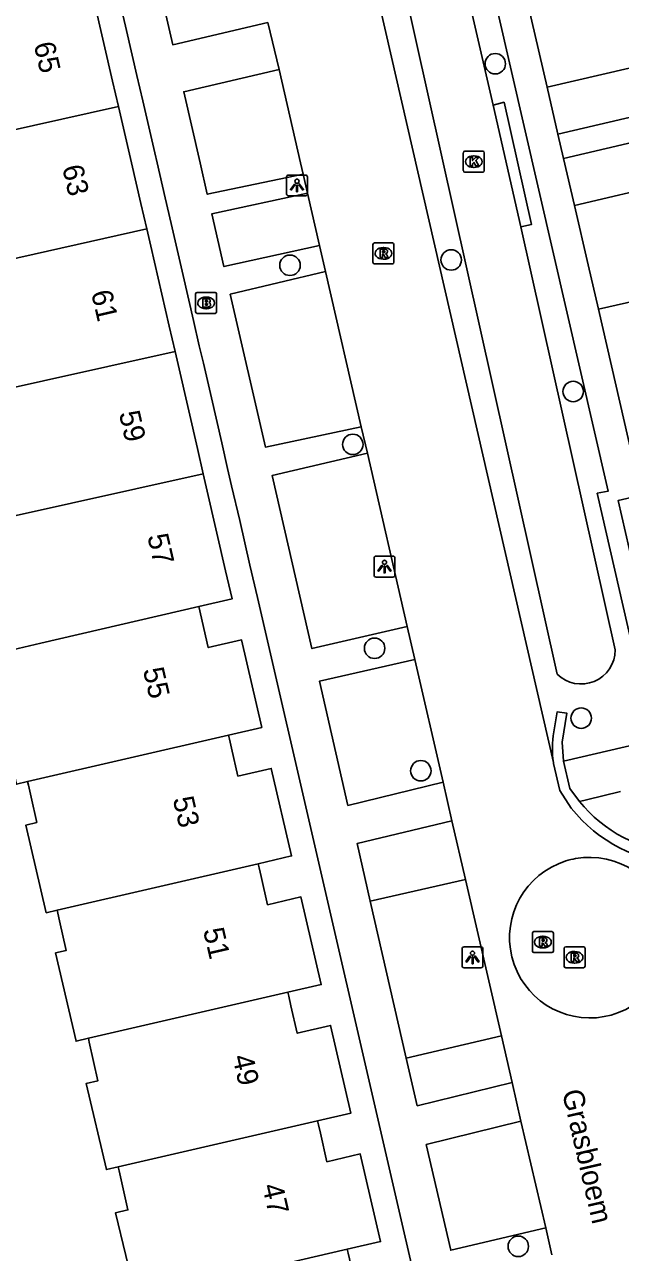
# Model space of a CAD drawing. Extents: x 156414 to 157775, y 382335 to 383765.
# Drawn here: x 157043.7 to 157072.2, y 383327.9 to 383386.6 of the extents above; entities that cross this region are included whole.
import ezdxf

# ---------------------------------------------------------------- set-up
doc = ezdxf.new("R2010")
doc.units = 0
for name, color, linetype in [('IMGEO_Boom', 7, 'Continuous'), ('IMGEO_Brandkraan', 7, 'Continuous'), ('IMGEO_Greppel_droge_sloot', 7, 'Continuous'), ('IMGEO_Haag', 7, 'Continuous'), ('IMGEO_Kolk', 7, 'Continuous'), ('IMGEO_Lichtpunt', 7, 'Continuous'), ('IMGEO_Muur', 7, 'Continuous'), ('IMGEO_Openbare_ruimte_label', 7, 'Continuous'), ('IMGEO_Pand', 7, 'Continuous'), ('IMGEO_Pand_nummerreeks', 7, 'Continuous'), ('IMGEO_Pand_overbouw', 7, 'Continuous'), ('IMGEO_Parkeervlak_open', 7, 'Continuous'), ('IMGEO_Rijbaan_lokaal_gesloten', 7, 'Continuous'), ('IMGEO_Rijbaan_lokaal_open', 7, 'Continuous'), ('IMGEO_Rioolput', 7, 'Continuous'), ('IMGEO_Voetpad_open', 7, 'Continuous')]:
    doc.layers.add(name, color=color, linetype=linetype)

msp = doc.modelspace()

# ---------------------------------------------------------------- linework, layer by layer
at = {"layer": 'IMGEO_Boom'}
for centre in [(157066.187, 383384.681), (157064.082, 383375.311), (157056.376, 383375.056), (157069.91, 383369.028), (157059.377, 383366.501), (157060.42, 383356.764), (157070.294, 383353.427), (157062.63, 383350.914), (157067.286, 383328.2)]:
    msp.add_circle(centre, 0.489, dxfattribs=at)
at = {"layer": 'IMGEO_Brandkraan'}
for p, q in [((157051.868, 383372.834), (157051.868, 383373.686)), ((157051.943, 383373.76), (157052.795, 383373.76)), ((157052.356, 383373.54), (157052.381, 383373.54)), ((157052.869, 383373.686), (157052.869, 383372.834)), ((157052.795, 383372.76), (157051.943, 383372.76)), ((157052.379, 383372.98), (157052.354, 383372.98))]:
    msp.add_line(p, q, dxfattribs=at)
for points in [[(157051.868, 383372.834), (157051.868, 383373.686)], [(157051.943, 383373.76), (157052.795, 383373.76)], [(157052.216, 383373.46), (157052.216, 383373.06), (157052.429, 383373.06)], [(157052.447, 383373.46), (157052.216, 383373.46)], [(157052.395, 383373.379), (157052.341, 383373.379), (157052.341, 383373.303)], [(157052.869, 383373.686), (157052.869, 383372.834)], [(157052.795, 383372.76), (157051.943, 383372.76)], [(157052.341, 383373.303), (157052.394, 383373.303)], [(157052.403, 383373.227), (157052.341, 383373.227), (157052.341, 383373.146)], [(157052.341, 383373.146), (157052.403, 383373.146)]]:
    msp.add_lwpolyline(points, dxfattribs=at)
for centre, radius, start, end in [((157051.945, 383373.684), 0.0765, 91.55205, 178.44795), ((157051.945, 383373.684), 0.0765, 91.55205, 178.44795), ((157052.396, 383373.341), 0.0379, 267.82845, 90.93552), ((157052.451, 383373.315), 0.145, 59.4692, 91.53667), ((157052.476, 383373.362), 0.0922, 285.51372, 58.15012), ((157052.793, 383373.684), 0.0765, 1.55205, 88.44795), ((157052.793, 383373.684), 0.0765, 1.55205, 88.44795), ((157051.945, 383372.836), 0.0765, 181.55205, 268.44795), ((157051.945, 383372.836), 0.0765, 181.55205, 268.44795), ((157052.404, 383373.186), 0.0404, 269.87594, 90.50774), ((157052.435, 383373.311), 0.251, 268.66757, 293.53466), ((157052.481, 383373.17), 0.105, 301.31148, 78.98903), ((157052.793, 383372.836), 0.0765, 271.55205, 358.44795), ((157052.793, 383372.836), 0.0765, 271.55205, 358.44795)]:
    msp.add_arc(centre, radius, start, end, dxfattribs=at)
for centre, major_axis, ratio, start_param, end_param in [((157052.355, 383373.26), (-0.387, 0.002), 0.722429, 4.712389, 7.853982), ((157052.38, 383373.26), (-0.39, 0.002), 0.717154, 1.570796, 4.712389)]:
    msp.add_ellipse(centre, major_axis=major_axis, ratio=ratio, start_param=start_param, end_param=end_param, dxfattribs=at)
at = {"layer": 'IMGEO_Greppel_droge_sloot'}
for points in [[(157069.149, 383355.533), (157059.293, 383399.694), (157062.038, 383400.248), (157066.082, 383382.7)], [(157067.412, 383376.897), (157066.082, 383382.7)], [(157067.412, 383376.897), (157071.917, 383356.685)]]:
    msp.add_lwpolyline(points, dxfattribs=at)
msp.add_arc((157070.296, 383356.679), 1.621, 224.96916, 0.22353, dxfattribs=at)
at = {"layer": 'IMGEO_Haag'}
msp.add_lwpolyline([(157066.082, 383382.7), (157066.606, 383382.846), (157067.922, 383377.011), (157067.412, 383376.897)], dxfattribs=at)
at = {"layer": 'IMGEO_Kolk'}
for p, q in [((157064.66, 383379.579), (157064.66, 383380.431)), ((157064.735, 383380.505), (157065.587, 383380.505)), ((157065.661, 383380.431), (157065.661, 383379.579)), ((157065.148, 383380.285), (157065.173, 383380.285)), ((157065.587, 383379.505), (157064.735, 383379.505)), ((157065.171, 383379.725), (157065.146, 383379.725))]:
    msp.add_line(p, q, dxfattribs=at)
for points in [[(157064.66, 383379.579), (157064.66, 383380.431)], [(157064.735, 383380.505), (157065.587, 383380.505)], [(157065.661, 383380.431), (157065.661, 383379.579)], [(157064.981, 383380.205), (157065.104, 383380.205), (157065.104, 383380.054), (157065.234, 383380.205), (157065.398, 383380.205), (157065.252, 383380.054), (157065.405, 383379.805), (157065.253, 383379.805), (157065.168, 383379.969), (157065.104, 383379.902), (157065.104, 383379.805), (157064.981, 383379.805), (157064.981, 383380.205)], [(157065.587, 383379.505), (157064.735, 383379.505)]]:
    msp.add_lwpolyline(points, dxfattribs=at)
for centre, start, end in [((157064.737, 383380.429), 91.55205, 178.44795), ((157064.737, 383380.429), 91.55205, 178.44795), ((157065.585, 383380.429), 1.55205, 88.44795), ((157065.585, 383380.429), 1.55205, 88.44795), ((157064.737, 383379.581), 181.55205, 268.44795), ((157064.737, 383379.581), 181.55205, 268.44795), ((157065.585, 383379.581), 271.55205, 358.44795), ((157065.585, 383379.581), 271.55205, 358.44795)]:
    msp.add_arc(centre, 0.0765, start, end, dxfattribs=at)
for centre, major_axis, ratio, start_param, end_param in [((157065.147, 383380.005), (-0.387, 0.002), 0.722429, 4.712389, 7.853982), ((157065.172, 383380.005), (-0.39, 0.002), 0.717154, 1.570796, 4.712389)]:
    msp.add_ellipse(centre, major_axis=major_axis, ratio=ratio, start_param=start_param, end_param=end_param, dxfattribs=at)
at = {"layer": 'IMGEO_Lichtpunt'}
for p, q in [((157056.212, 383379.272), (157056.212, 383378.465)), ((157056.212, 383379.272), (157056.212, 383378.465)), ((157057.114, 383379.367), (157056.306, 383379.367)), ((157057.114, 383379.367), (157056.306, 383379.367)), ((157057.208, 383378.465), (157057.208, 383379.272)), ((157057.208, 383378.465), (157057.208, 383379.272)), ((157056.306, 383378.371), (157057.114, 383378.371)), ((157056.306, 383378.371), (157057.114, 383378.371)), ((157060.395, 383361.069), (157060.395, 383360.262)), ((157060.395, 383361.069), (157060.395, 383360.262)), ((157061.297, 383361.164), (157060.489, 383361.164)), ((157061.297, 383361.164), (157060.489, 383361.164)), ((157061.391, 383360.262), (157061.391, 383361.069)), ((157061.391, 383360.262), (157061.391, 383361.069)), ((157060.489, 383360.168), (157061.297, 383360.168)), ((157060.489, 383360.168), (157061.297, 383360.168)), ((157064.6, 383342.404), (157064.6, 383341.597)), ((157064.6, 383342.404), (157064.6, 383341.597)), ((157065.502, 383342.499), (157064.694, 383342.499)), ((157065.502, 383342.499), (157064.694, 383342.499)), ((157065.596, 383341.597), (157065.596, 383342.404)), ((157065.596, 383341.597), (157065.596, 383342.404)), ((157064.694, 383341.503), (157065.502, 383341.503)), ((157064.694, 383341.503), (157065.502, 383341.503))]:
    msp.add_line(p, q, dxfattribs=at)
for points in [[(157056.586, 383378.936), (157056.625, 383378.908), (157056.437, 383378.646), (157056.399, 383378.673), (157056.586, 383378.936)], [(157056.688, 383378.888), (157056.735, 383378.888), (157056.735, 383378.566), (157056.688, 383378.566), (157056.688, 383378.888)], [(157056.798, 383378.908), (157056.836, 383378.935), (157057.023, 383378.673), (157056.984, 383378.645), (157056.798, 383378.908)], [(157060.769, 383360.733), (157060.808, 383360.705), (157060.62, 383360.443), (157060.582, 383360.47), (157060.769, 383360.733)], [(157060.871, 383360.685), (157060.918, 383360.685), (157060.918, 383360.363), (157060.871, 383360.363), (157060.871, 383360.685)], [(157060.981, 383360.705), (157061.019, 383360.732), (157061.206, 383360.47), (157061.167, 383360.442), (157060.981, 383360.705)], [(157064.974, 383342.068), (157065.013, 383342.04), (157064.825, 383341.778), (157064.787, 383341.805), (157064.974, 383342.068)], [(157065.076, 383342.02), (157065.123, 383342.02), (157065.123, 383341.698), (157065.076, 383341.698), (157065.076, 383342.02)], [(157065.186, 383342.04), (157065.224, 383342.067), (157065.411, 383341.805), (157065.372, 383341.777), (157065.186, 383342.04)]]:
    msp.add_lwpolyline(points, dxfattribs=at)
for centre in [(157056.711, 383379.07), (157060.894, 383360.867), (157065.099, 383342.202)]:
    msp.add_circle(centre, 0.0994, dxfattribs=at)
for centre, start, end in [((157056.306, 383379.272), 90, 180), ((157056.306, 383379.272), 90, 180), ((157057.114, 383379.272), 0, 90), ((157057.114, 383379.272), 0, 90), ((157056.306, 383378.465), 180, 270), ((157056.306, 383378.465), 180, 270), ((157057.114, 383378.465), 270, 0), ((157057.114, 383378.465), 270, 360), ((157060.489, 383361.069), 90, 180), ((157060.489, 383361.069), 90, 180), ((157061.297, 383361.069), 0, 90), ((157061.297, 383361.069), 0, 90), ((157060.489, 383360.262), 180, 270), ((157060.489, 383360.262), 180, 270), ((157061.297, 383360.262), 270, 0), ((157061.297, 383360.262), 270, 360), ((157064.694, 383342.404), 90, 180), ((157064.694, 383342.404), 90, 180), ((157065.502, 383342.404), 0, 90), ((157065.502, 383342.404), 0, 90), ((157064.694, 383341.597), 180, 270), ((157064.694, 383341.597), 180, 270), ((157065.502, 383341.597), 270, 0), ((157065.502, 383341.597), 270, 360)]:
    msp.add_arc(centre, 0.0946, start, end, dxfattribs=at)
at = {"layer": 'IMGEO_Muur'}
for points in [[(157067.52, 383388.515), (157068.667, 383383.561)], [(157069.173, 383381.318), (157069.446, 383380.149)], [(157069.972, 383377.91), (157070.629, 383375.084)], [(157070.629, 383375.084), (157071.117, 383372.956)]]:
    msp.add_lwpolyline(points, dxfattribs=at)
at = {"layer": 'IMGEO_Pand'}
for points in [[(157046.83, 383388.482), (157047.021, 383387.654), (157047.899, 383383.854), (157048.18, 383382.636)], [(157068.667, 383383.561), (157077.598, 383385.638), (157078.271, 383382.77)], [(157075.715, 383382.182), (157075.578, 383382.807), (157069.173, 383381.318), (157068.667, 383383.561)], [(157038.683, 383380.515), (157048.18, 383382.636)], [(157048.18, 383382.636), (157048.372, 383381.808), (157048.802, 383379.945), (157049.249, 383378.008), (157049.531, 383376.79)], [(157069.972, 383377.91), (157069.446, 383380.149), (157075.833, 383381.649), (157075.715, 383382.182)], [(157078.919, 383380.011), (157069.972, 383377.91)], [(157040.292, 383373.515), (157040.027, 383374.667), (157049.531, 383376.79)], [(157049.531, 383376.79), (157049.722, 383375.962), (157050.602, 383372.152), (157050.882, 383370.944)], [(157080.66, 383373.21), (157077.239, 383372.428), (157076.822, 383374.251), (157071.117, 383372.956)], [(157074.604, 383357.838), (157073.868, 383361.03), (157073.165, 383364.077), (157071.117, 383372.956)], [(157050.882, 383370.944), (157041.371, 383368.82)], [(157050.882, 383370.944), (157051.075, 383370.106), (157051.953, 383366.306), (157052.234, 383365.088)], [(157052.234, 383365.088), (157042.715, 383362.973), (157042.983, 383361.81), (157040.404, 383361.211)], [(157052.234, 383365.088), (157052.426, 383364.26), (157053.301, 383360.47), (157053.613, 383359.121), (157052.015, 383358.752)], [(157042.289, 383356.506), (157044.464, 383357.008), (157052.015, 383358.752)], [(157052.015, 383358.752), (157052.063, 383358.545), (157052.175, 383358.058), (157052.467, 383356.795), (157054.065, 383357.164), (157055.031, 383352.982), (157053.433, 383352.613)], [(157043.836, 383350.396), (157043.303, 383350.273), (157042.331, 383354.451), (157042.795, 383354.572), (157042.337, 383356.324), (157042.289, 383356.506)], [(157043.836, 383350.396), (157053.433, 383352.613)], [(157053.433, 383352.613), (157053.478, 383352.42), (157053.577, 383351.993), (157053.886, 383350.656), (157055.484, 383351.025), (157056.449, 383346.844), (157054.852, 383346.475)], [(157045.252, 383344.257), (157044.729, 383344.136), (157043.756, 383348.318), (157044.278, 383348.444), (157044.003, 383349.657), (157043.874, 383350.226), (157043.836, 383350.396)], [(157054.852, 383346.475), (157045.252, 383344.257)], [(157054.852, 383346.475), (157054.897, 383346.282), (157054.993, 383345.866), (157055.304, 383344.518), (157056.902, 383344.887), (157057.868, 383340.705), (157056.27, 383340.336)], [(157046.742, 383338.135), (157046.155, 383337.999), (157045.176, 383342.214), (157045.688, 383342.333), (157045.366, 383343.754), (157045.284, 383344.115), (157045.252, 383344.257)], [(157046.742, 383338.135), (157056.27, 383340.336)], [(157056.27, 383340.336), (157056.315, 383340.143), (157056.422, 383339.679), (157056.722, 383338.38), (157058.32, 383338.749), (157059.287, 383334.566), (157057.689, 383334.197)], [(157048.163, 383331.997), (157047.606, 383331.868), (157046.635, 383335.973), (157047.201, 383336.107), (157046.784, 383337.948), (157046.742, 383338.135)], [(157057.689, 383334.197), (157048.163, 383331.997)], [(157057.689, 383334.197), (157057.733, 383334.005), (157057.827, 383333.6), (157058.141, 383332.241), (157059.738, 383332.611), (157060.705, 383328.428), (157059.107, 383328.059)], [(157049.584, 383325.859), (157049.026, 383325.73), (157048.042, 383329.801), (157048.63, 383329.943), (157048.206, 383331.809), (157048.163, 383331.997)], [(157049.584, 383325.859), (157059.107, 383328.059)], [(157059.107, 383328.059), (157059.151, 383327.867), (157059.214, 383327.597), (157059.559, 383326.103), (157061.157, 383326.472), (157062.123, 383322.289), (157060.526, 383321.92)]]:
    msp.add_lwpolyline(points, dxfattribs=at)
at = {"layer": 'IMGEO_Pand_overbouw'}
msp.add_lwpolyline([(157073.165, 383364.077), (157072.053, 383363.817), (157072.758, 383360.767), (157073.868, 383361.03)], close=True, dxfattribs=at)
at = {"layer": 'IMGEO_Parkeervlak_open'}
for points in [[(157064.756, 383345.716), (157060.216, 383344.687)], [(157066.48, 383338.249), (157061.936, 383337.193)]]:
    msp.add_lwpolyline(points, dxfattribs=at)
at = {"layer": 'IMGEO_Rijbaan_lokaal_gesloten'}
for points in [[(157068.965, 383351.304), (157057.042, 383403.241)], [(157055.325, 383386.654), (157055.857, 383384.401)], [(157055.857, 383384.401), (157056.883, 383379.945), (157057.006, 383379.412)], [(157057.006, 383379.412), (157057.216, 383378.497)], [(157057.216, 383378.497), (157057.789, 383376.007)], [(157057.789, 383376.007), (157058.076, 383374.761)], [(157058.076, 383374.761), (157059.783, 383367.347)], [(157059.783, 383367.347), (157060.076, 383366.075)], [(157060.076, 383366.075), (157061.979, 383357.804)], [(157061.979, 383357.804), (157062.343, 383356.225)], [(157062.343, 383356.225), (157063.692, 383350.363)], [(157069.817, 383349.131), (157069.274, 383349.964), (157068.975, 383351.263), (157068.965, 383351.304)], [(157063.692, 383350.363), (157064.107, 383348.527)], [(157064.107, 383348.527), (157064.756, 383345.716)], [(157064.756, 383345.716), (157066.48, 383338.249)], [(157066.48, 383338.249), (157066.992, 383336.032)], [(157066.992, 383336.032), (157067.412, 383334.178)], [(157067.412, 383334.178), (157068.596, 383329.079)], [(157068.596, 383329.079), (157068.893, 383327.802)]]:
    msp.add_lwpolyline(points, dxfattribs=at)
msp.add_arc((157075.268, 383353.419), 6.935, 218.18764, 267.9267, dxfattribs=at)
at = {"layer": 'IMGEO_Rijbaan_lokaal_open'}
for points in [[(157069.447, 383351.373), (157069.384, 383352.277), (157069.612, 383353.662), (157069.149, 383353.735), (157068.982, 383352.768)], [(157069.447, 383351.373), (157069.746, 383350.074), (157070.204, 383349.447)], [(157071.722, 383339.247), (157071.394, 383339.171)]]:
    msp.add_lwpolyline(points, dxfattribs=at)
for centre, radius, start, end in [((157073.604, 383351.982), 4.688, 170.35117, 188.31825), ((157075.456, 383353.734), 6.779, 219.22229, 265.53291), ((157070.706, 383342.944), 3.836, 107.36875, 280.33349), ((157070.666, 383343.066), 3.708, 99.92281, 107.33822), ((157070.696, 383342.942), 3.835, 285.5165, 100.04894)]:
    msp.add_arc(centre, radius, start, end, dxfattribs=at)
at = {"layer": 'IMGEO_Rioolput'}
for p, q in [((157060.342, 383375.2), (157060.342, 383376.052)), ((157060.417, 383376.126), (157061.269, 383376.126)), ((157060.83, 383375.906), (157060.855, 383375.906)), ((157061.343, 383376.052), (157061.343, 383375.2)), ((157061.269, 383375.126), (157060.417, 383375.126)), ((157060.853, 383375.346), (157060.828, 383375.346)), ((157067.962, 383342.304), (157067.962, 383343.156)), ((157068.037, 383343.23), (157068.889, 383343.23)), ((157068.45, 383343.01), (157068.475, 383343.01)), ((157068.963, 383343.156), (157068.963, 383342.304)), ((157068.473, 383342.45), (157068.448, 383342.45)), ((157069.476, 383341.578), (157069.476, 383342.43)), ((157069.551, 383342.504), (157070.403, 383342.504)), ((157069.964, 383342.284), (157069.989, 383342.284)), ((157070.477, 383342.43), (157070.477, 383341.578)), ((157068.889, 383342.23), (157068.037, 383342.23)), ((157069.987, 383341.724), (157069.962, 383341.724)), ((157070.403, 383341.504), (157069.551, 383341.504))]:
    msp.add_line(p, q, dxfattribs=at)
for points in [[(157060.342, 383375.2), (157060.342, 383376.052)], [(157060.417, 383376.126), (157061.269, 383376.126)], [(157060.931, 383375.824), (157060.679, 383375.826), (157060.679, 383375.426)], [(157060.857, 383375.745), (157060.803, 383375.745), (157060.803, 383375.664)], [(157060.803, 383375.664), (157060.855, 383375.664)], [(157061.343, 383376.052), (157061.343, 383375.2)], [(157061.269, 383375.126), (157060.417, 383375.126)], [(157060.679, 383375.426), (157060.803, 383375.426), (157060.803, 383375.588), (157060.814, 383375.588)], [(157060.861, 383375.559), (157060.932, 383375.426), (157061.072, 383375.426), (157061.007, 383375.552)], [(157067.962, 383342.304), (157067.962, 383343.156)], [(157068.037, 383343.23), (157068.889, 383343.23)], [(157068.551, 383342.928), (157068.299, 383342.93), (157068.299, 383342.53)], [(157068.477, 383342.849), (157068.423, 383342.849), (157068.423, 383342.768)], [(157068.963, 383343.156), (157068.963, 383342.304)], [(157068.299, 383342.53), (157068.423, 383342.53), (157068.423, 383342.692), (157068.434, 383342.692)], [(157068.423, 383342.768), (157068.475, 383342.768)], [(157068.481, 383342.663), (157068.552, 383342.53), (157068.692, 383342.53), (157068.627, 383342.656)], [(157069.476, 383341.578), (157069.476, 383342.43)], [(157069.551, 383342.504), (157070.403, 383342.504)], [(157070.477, 383342.43), (157070.477, 383341.578)], [(157068.889, 383342.23), (157068.037, 383342.23)], [(157070.065, 383342.202), (157069.813, 383342.204), (157069.813, 383341.804)], [(157069.813, 383341.804), (157069.937, 383341.804), (157069.937, 383341.966), (157069.948, 383341.966)], [(157069.991, 383342.123), (157069.937, 383342.123), (157069.937, 383342.042)], [(157069.937, 383342.042), (157069.989, 383342.042)], [(157069.995, 383341.937), (157070.066, 383341.804), (157070.206, 383341.804), (157070.141, 383341.93)], [(157070.403, 383341.504), (157069.551, 383341.504)]]:
    msp.add_lwpolyline(points, dxfattribs=at)
for centre, radius, start, end in [((157060.419, 383376.05), 0.0765, 91.55205, 178.44795), ((157060.419, 383376.05), 0.0765, 91.55205, 178.44795), ((157060.839, 383375.853), 0.19, 274.7715, 282.96867), ((157060.863, 383375.649), 0.0964, 77.00612, 93.18647), ((157060.877, 383375.706), 0.0378, 276.66336, 79.67722), ((157060.93, 383375.714), 0.109, 350.36119, 89.41601), ((157060.928, 383375.714), 0.112, 277.58423, 350.98172), ((157061.267, 383376.05), 0.0765, 1.55205, 88.44795), ((157061.267, 383376.05), 0.0765, 1.55205, 88.44795), ((157060.419, 383375.202), 0.0765, 181.55205, 268.44795), ((157060.419, 383375.202), 0.0765, 181.55205, 268.44795), ((157060.813, 383375.535), 0.0533, 26.02933, 88.69889), ((157060.912, 383375.499), 0.108, 29.51342, 73.79051), ((157061.267, 383375.202), 0.0765, 271.55205, 358.44795), ((157061.267, 383375.202), 0.0765, 271.55205, 358.44795), ((157068.039, 383343.154), 0.0765, 91.55205, 178.44795), ((157068.039, 383343.154), 0.0765, 91.55205, 178.44795), ((157068.483, 383342.753), 0.0964, 77.00612, 93.18647), ((157068.497, 383342.81), 0.0378, 276.66336, 79.67722), ((157068.55, 383342.818), 0.109, 350.36119, 89.41601), ((157068.887, 383343.154), 0.0765, 1.55205, 88.44795), ((157068.887, 383343.154), 0.0765, 1.55205, 88.44795), ((157068.039, 383342.306), 0.0765, 181.55205, 268.44795), ((157068.039, 383342.306), 0.0765, 181.55205, 268.44795), ((157068.433, 383342.639), 0.0533, 26.02933, 88.69889), ((157068.459, 383342.957), 0.19, 274.7715, 282.96867), ((157068.548, 383342.818), 0.112, 277.58423, 350.98172), ((157068.532, 383342.603), 0.108, 29.51342, 73.79051), ((157068.887, 383342.306), 0.0765, 271.55205, 358.44795), ((157068.887, 383342.306), 0.0765, 271.55205, 358.44795), ((157069.553, 383342.428), 0.0765, 91.55205, 178.44795), ((157069.553, 383342.428), 0.0765, 91.55205, 178.44795), ((157070.401, 383342.428), 0.0765, 1.55205, 88.44795), ((157070.401, 383342.428), 0.0765, 1.55205, 88.44795), ((157069.947, 383341.913), 0.0533, 26.02933, 88.69889), ((157069.973, 383342.231), 0.19, 274.7715, 282.96867), ((157069.997, 383342.027), 0.0964, 77.00612, 93.18647), ((157070.011, 383342.084), 0.0378, 276.66336, 79.67722), ((157070.064, 383342.092), 0.109, 350.36119, 89.41601), ((157070.062, 383342.092), 0.112, 277.58423, 350.98172), ((157070.046, 383341.877), 0.108, 29.51342, 73.79051), ((157069.553, 383341.58), 0.0765, 181.55205, 268.44795), ((157069.553, 383341.58), 0.0765, 181.55205, 268.44795), ((157070.401, 383341.58), 0.0765, 271.55205, 358.44795), ((157070.401, 383341.58), 0.0765, 271.55205, 358.44795)]:
    msp.add_arc(centre, radius, start, end, dxfattribs=at)
for centre, major_axis, ratio, start_param, end_param in [((157060.829, 383375.626), (-0.387, 0.002), 0.722429, 4.712389, 7.853982), ((157060.854, 383375.626), (-0.39, 0.002), 0.717154, 1.570796, 4.712389), ((157068.449, 383342.73), (-0.387, 0.002), 0.722429, 4.712389, 7.853982), ((157068.474, 383342.73), (-0.39, 0.002), 0.717154, 1.570796, 4.712389), ((157069.963, 383342.004), (-0.387, 0.002), 0.722429, 4.712389, 7.853982), ((157069.988, 383342.004), (-0.39, 0.002), 0.717154, 1.570796, 4.712389)]:
    msp.add_ellipse(centre, major_axis=major_axis, ratio=ratio, start_param=start_param, end_param=end_param, dxfattribs=at)
at = {"layer": 'IMGEO_Voetpad_open'}
for points in [[(157061.649, 383407.41), (157071.583, 383364.268), (157071.062, 383364.169), (157073.759, 383352.375), (157069.447, 383351.373)], [(157055.325, 383386.654), (157050.776, 383385.585), (157049.323, 383391.879), (157053.87, 383392.912)], [(157067.52, 383388.515), (157068.667, 383383.561)], [(157048.182, 383387.922), (157048.565, 383386.266), (157049.06, 383384.122), (157049.342, 383382.904), (157049.533, 383382.076), (157049.916, 383380.42), (157050.026, 383379.945), (157050.412, 383378.276), (157050.693, 383377.058), (157050.885, 383376.23), (157051.27, 383374.564), (157051.765, 383372.421), (157052.044, 383371.213), (157052.238, 383370.375), (157052.621, 383368.719), (157053.116, 383366.576), (157053.398, 383365.358), (157053.589, 383364.529), (157053.974, 383362.863), (157054.465, 383360.739), (157054.825, 383359.183), (157066.172, 383310.091)], [(157057.006, 383379.412), (157052.426, 383378.445), (157052.081, 383379.945), (157051.298, 383383.346), (157055.857, 383384.401)], [(157057.789, 383376.007), (157053.221, 383374.996), (157052.641, 383377.513), (157057.216, 383378.497)], [(157071.117, 383372.956), (157070.629, 383375.084), (157069.972, 383377.91)], [(157059.783, 383367.347), (157055.206, 383366.374), (157053.525, 383373.675), (157058.076, 383374.761)], [(157061.979, 383357.804), (157057.421, 383356.753), (157055.519, 383365.012), (157060.076, 383366.075)], [(157063.692, 383350.363), (157059.146, 383349.26), (157057.781, 383355.19), (157062.343, 383356.225)], [(157070.204, 383349.447), (157070.543, 383349.528), (157072.169, 383349.918)], [(157060.216, 383344.687), (157059.585, 383347.438), (157064.107, 383348.527)], [(157061.936, 383337.193), (157060.216, 383344.687)], [(157066.992, 383336.032), (157062.458, 383334.916), (157061.936, 383337.193)], [(157068.596, 383329.079), (157064.06, 383328.015), (157062.89, 383333.058), (157067.412, 383334.178)]]:
    msp.add_lwpolyline(points, dxfattribs=at)

# ---------------------------------------------------------------- texts
at = {"layer": 'IMGEO_Openbare_ruimte_label'}
msp.add_text('Grasbloem', height=1, rotation=283.0075, dxfattribs=at).set_placement((157069.37, 383335.58))
at = {"layer": 'IMGEO_Pand_nummerreeks'}
for s, rotation, p in [('65', 283.01005, (157044.126, 383385.613)), ('63', 283.01005, (157045.483, 383379.741)), ('61', 283.01005, (157046.865, 383373.759)), ('59', 283.01166, (157048.196, 383367.995)), ('57', 283.01166, (157049.553, 383362.123)), ('55', 283.01166, (157049.345, 383355.737)), ('53', 283.01166, (157050.769, 383349.575)), ('51', 283.01166, (157052.218, 383343.303)), ('49', 283.01166, (157053.616, 383337.251)), ('47', 283.01166, (157055.04, 383331.088))]:
    msp.add_text(s, height=1, rotation=rotation, dxfattribs=at).set_placement(p)

doc.saveas('drawing.dxf')
